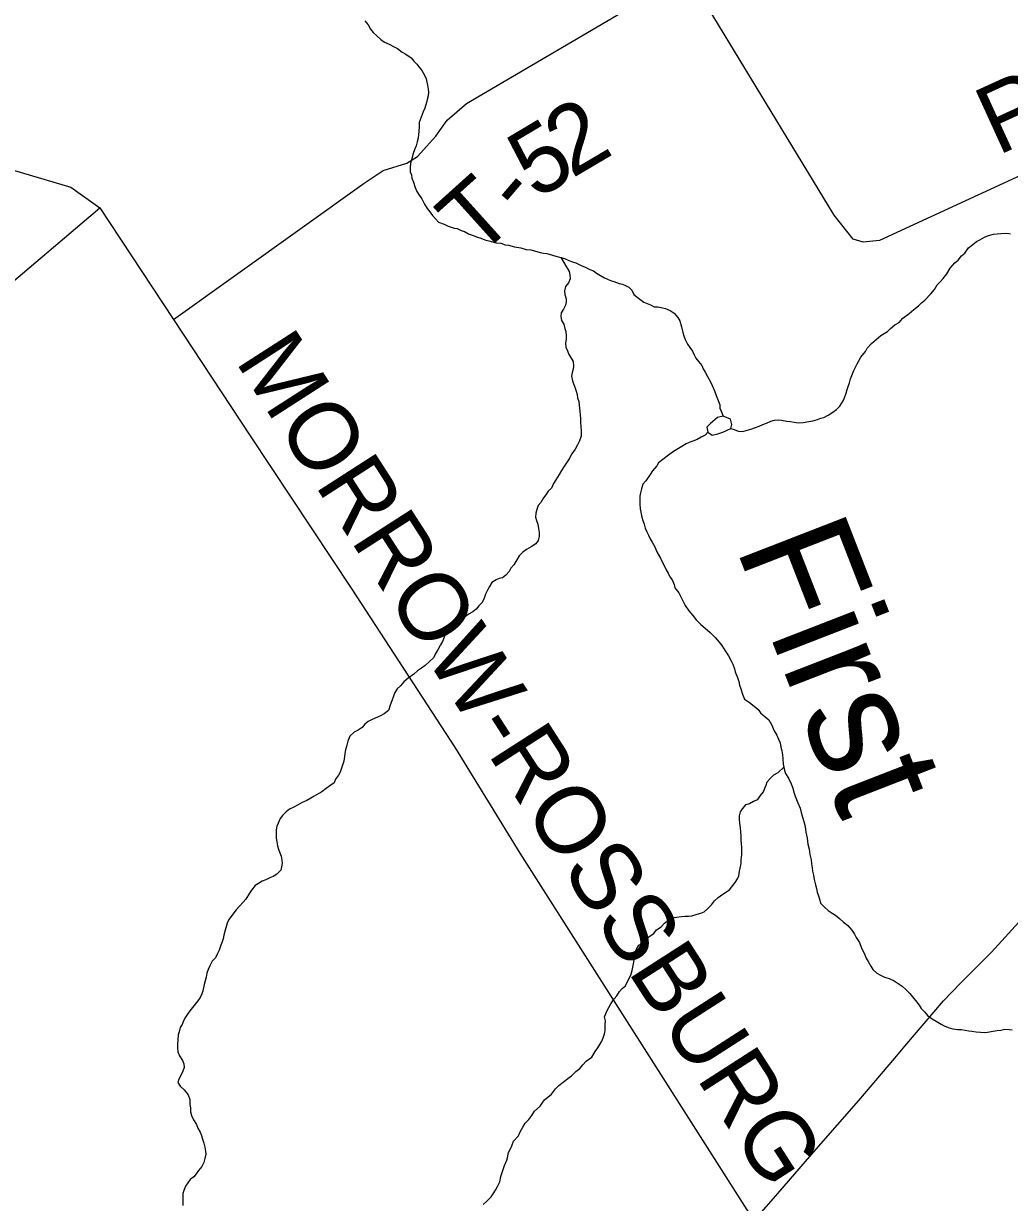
# Model space of a CAD drawing. Extents: x 1310247 to 1664935, y 284496 to 704931.
# Drawn here: x 1512676 to 1517006, y 475269 to 480448 of the extents above; entities that cross this region are included whole.
import ezdxf

# ---------------------------------------------------------------- set-up
doc = ezdxf.new("R2010")
doc.units = 0
for name, color, linetype in [('GM_X_County_Road_Text', 7, 'Continuous'), ('GM_X_County_Subdivision_Text', 7, 'Continuous'), ('GM_X_Interstate_Shield', 7, 'Continuous'), ('GM_X_Minor_Lake_Text', 7, 'Continuous'), ('GM_X_Minor_River', 7, 'Continuous'), ('GM_X_Minor_River_Text', 7, 'Continuous'), ('GM_X_Township_Road', 7, 'Continuous'), ('GM_X_Township_Subdivision', 7, 'Continuous')]:
    doc.layers.add(name, color=color, linetype=linetype)

msp = doc.modelspace()

# ---------------------------------------------------------------- linework, layer by layer
at = {"layer": 'GM_X_County_Road_Text'}
for points in [[(1512412.2, 479868.3), (1512884, 479728.6), (1513011.2, 479638.4), (1513334, 479148.4), (1513670.6, 478637.4), (1514118, 477962.6), (1514571.2, 477265.7), (1514855.2, 476804), (1515883.3, 475188.3), (1516518, 474094.8), (1516870.8, 473537.8), (1517050.2, 473063.7), (1517450.2, 471932.4), (1517635.9, 471351.9), (1517767.3, 471027)], [(1502889.8, 471015.5), (1503751.1, 471629.3), (1503878, 471716.3), (1504204.3, 471981.9), (1505333.7, 472949.9), (1508647.1, 475751.9), (1509141.1, 476182.7), (1509251.1, 476281.3), (1509536.8, 476696), (1509623.1, 476823), (1509670.2, 476876.4), (1509810.6, 476992.5), (1510141.7, 477234.1), (1510336.7, 477375.5), (1510507.6, 477513.2), (1513011.2, 479638.4)]]:
    msp.add_lwpolyline(points, dxfattribs=at)
at = {"layer": 'GM_X_County_Subdivision_Text'}
for points in [[(1518922.3, 478945.7), (1518846.8, 479038.5), (1518663.6, 479265.9), (1518392, 479500.8), (1518031, 479791.2), (1517873.8, 479885.9), (1517679.7, 479937), (1517523.4, 479957.5), (1517432.8, 479942.9), (1517317.7, 479902.5), (1516435.6, 479495), (1516363.2, 479488.1), (1516319.2, 479500.8), (1516236.5, 479606.4), (1515591.9, 480667.5), (1515409.9, 480969), (1515292.4, 481165.4), (1515235.5, 481382.9), (1514730, 484372), (1514499.3, 485736.3), (1514243.3, 487095.9), (1514226.6, 487186.7), (1514205.6, 487301.5)], [(1513334, 479148.4), (1514171.8, 479746.7), (1514255, 479801.6), (1514360, 479834.1), (1514406.6, 479863.4), (1514486.3, 479952.5), (1514535.7, 480023.9), (1514621.1, 480096.8), (1515591.9, 480667.5), (1515611.1, 480678.8), (1515612.7, 480679.7)]]:
    msp.add_lwpolyline(points, dxfattribs=at)
at = {"layer": 'GM_X_Interstate_Shield'}
for points in [[(1516502.5, 475903.6), (1516547, 475956.4), (1516715.8, 476154.4), (1516790.5, 476232.5), (1516927.2, 476369.2), (1517062.3, 476515.9), (1517212.5, 476700.4), (1517360.3, 476870.9), (1517407.6, 476926.5)], [(1515848.5, 475149.2), (1515883.3, 475188.3), (1515970.2, 475286.1), (1516157.6, 475503.6), (1516344.9, 475717.1), (1516502.5, 475903.6)]]:
    msp.add_lwpolyline(points, dxfattribs=at)
at = {"layer": 'GM_X_Minor_River'}
for points in [[(1515724.3, 478717.8), (1515693.5, 478690.3), (1515677, 478674.6), (1515680.6, 478652.4), (1515700.6, 478640), (1515724.9, 478645.5), (1515747.2, 478653.1)], [(1515747.2, 478653.1), (1515781.8, 478668.5), (1515786.1, 478686.5), (1515780.6, 478710.7), (1515748.6, 478723.4), (1515724.3, 478717.8)]]:
    msp.add_lwpolyline(points, dxfattribs=at)
at = {"layer": 'GM_X_Minor_River_Text'}
for points in [[(1514175.2, 480460), (1514188.8, 480441.6), (1514200.4, 480423.3), (1514212.1, 480409), (1514227.8, 480394.5), (1514245.5, 480378.1), (1514261.2, 480365.6), (1514281.1, 480357.1), (1514301, 480346.6), (1514318.8, 480338.2), (1514338.5, 480321.6), (1514354.4, 480313.2), (1514378.1, 480296.6), (1514389.8, 480282.3), (1514403.5, 480269.9), (1514413.2, 480255.6), (1514424.9, 480241.3), (1514436.5, 480221), (1514444.1, 480204.7), (1514447.8, 480190.6), (1514449.4, 480176.5), (1514453, 480160.3), (1514454.7, 480146.3), (1514452.3, 480130.3), (1514447.9, 480114.3), (1514445.5, 480100.3), (1514438.9, 480076.4), (1514430.5, 480060.6), (1514421.8, 480036.7), (1514413.2, 480012.8), (1514412.8, 479994.8), (1514412.3, 479974.7), (1514409.5, 479944.7), (1514405.1, 479928.8), (1514400.7, 479910.8), (1514394.3, 479896.9), (1514385.7, 479873), (1514383.3, 479859), (1514374.7, 479835.2), (1514374.2, 479815.1), (1514373.7, 479797.1), (1514379.4, 479782.9), (1514381.1, 479768.8), (1514388.7, 479750.6), (1514396.1, 479728.3), (1514403.7, 479710.1), (1514413.4, 479693.8), (1514425, 479677.5), (1514436.5, 479655.1), (1514448.1, 479634.8), (1514459.8, 479620.4), (1514471.4, 479604.1), (1514485.1, 479589.7), (1514498.8, 479575.3), (1514522.7, 479566.8), (1514540.6, 479558.3), (1514566.5, 479549.6), (1514580.5, 479547.3), (1514598.4, 479538.8), (1514612.3, 479534.5), (1514630.1, 479524), (1514650.1, 479517.5), (1514669.9, 479509), (1514683.9, 479504.7), (1514701.8, 479498.2), (1514719.8, 479493.8), (1514751.7, 479485), (1514771.7, 479482.5), (1514791.7, 479476), (1514805.7, 479473.6), (1514831.6, 479467), (1514859.6, 479462.3), (1514883.6, 479455.7), (1514903.6, 479453.2), (1514919.5, 479448.8), (1514945.5, 479442.2), (1514959.5, 479439.8), (1514973.5, 479437.5), (1514999.5, 479430.8), (1515013.4, 479426.5), (1515035.3, 479420), (1515051.3, 479415.5), (1515071.2, 479407), (1515087.1, 479400.6), (1515101.1, 479396.3), (1515124.9, 479385.7), (1515142.8, 479377.2), (1515162.6, 479366.7), (1515178.6, 479362.3), (1515192.4, 479352), (1515210.2, 479341.5)], [(1516633.8, 479232.9), (1516660.6, 479260.4), (1516677.1, 479280), (1516687.7, 479299.9), (1516702.1, 479313.6), (1516714.4, 479327.3), (1516731.1, 479349), (1516745.7, 479372.7), (1516766.4, 479396.3), (1516780.7, 479408), (1516795.3, 479427.7), (1516809.6, 479439.4), (1516826.3, 479463.1), (1516844.7, 479476.7), (1516861.1, 479490.3), (1516875.4, 479498), (1516895.7, 479509.5), (1516914, 479517.1), (1516936.2, 479522.6), (1516952.4, 479524.2), (1516968.5, 479525.8), (1516994.6, 479527.2), (1517010.6, 479524.8)], [(1515035.3, 479420), (1515072, 479358.9), (1515075.7, 479344.7), (1515077.2, 479326.6), (1515068.8, 479308.8), (1515056.3, 479293), (1515051.8, 479273.1), (1515053.4, 479257), (1515059, 479238.8), (1515058.6, 479224.8), (1515056.3, 479210.8), (1515047.8, 479192.9), (1515037.4, 479177.1), (1515035, 479163.1), (1515038.5, 479143), (1515048.2, 479126.7), (1515053.7, 479108.5), (1515057.4, 479094.4), (1515059, 479076.3), (1515058.6, 479062.2), (1515056.2, 479044.2), (1515057.7, 479026.1), (1515065.4, 479009.9), (1515071, 478993.7), (1515080.6, 478977.4), (1515090.3, 478963.1), (1515091.8, 478943), (1515089.5, 478929), (1515085.1, 478915.1), (1515082.7, 478899.1), (1515086.2, 478879), (1515091.9, 478864.8), (1515097.6, 478850.6), (1515103.1, 478832.4), (1515106.8, 478818.3), (1515108.5, 478804.2), (1515114.1, 478788), (1515115.7, 478771.9), (1515117.4, 478757.8), (1515119, 478743.7), (1515120.7, 478729.6), (1515122.3, 478713.5), (1515121.8, 478695.5), (1515123.4, 478677.4), (1515125, 478659.3), (1515124.4, 478635.2), (1515117.8, 478615.3), (1515109.4, 478597.5), (1515098.8, 478577.7), (1515084.3, 478558), (1515071.7, 478536.2), (1515063.3, 478522.3), (1515048.7, 478500.6), (1515038.3, 478484.8), (1515027.8, 478467), (1515013.1, 478443.3), (1515002.7, 478427.5), (1514994.2, 478407.6), (1514979.8, 478393.9), (1514969.3, 478378.1), (1514958.9, 478364.3), (1514948.4, 478344.5), (1514936, 478330.8), (1514929.5, 478312.9), (1514925.1, 478296.9), (1514924.7, 478278.9), (1514928.3, 478264.8), (1514934, 478248.6), (1514937.5, 478230.4), (1514941.1, 478212.3), (1514940.7, 478194.2), (1514936.2, 478176.3), (1514925.8, 478162.5), (1514905.4, 478148.9), (1514885, 478137.4), (1514868.6, 478125.7), (1514852.2, 478110.1), (1514841.7, 478092.3), (1514829.1, 478070.5), (1514816.7, 478054.8), (1514808.3, 478040.9), (1514793.8, 478025.2), (1514779.5, 478013.5), (1514765.3, 478009.8), (1514751.1, 478004.2), (1514732.8, 477992.6), (1514722.3, 477974.8), (1514713.8, 477958.9), (1514705.4, 477941), (1514696.8, 477919.2), (1514688.4, 477903.3), (1514676, 477889.6), (1514663.6, 477875.8), (1514649.2, 477864.2), (1514632.9, 477854.5), (1514616.5, 477842.9), (1514598.2, 477831.3), (1514583.9, 477823.6), (1514569.6, 477813.9), (1514555.3, 477802.2), (1514540.8, 477786.5)], [(1515210.2, 479341.5), (1515228, 479331), (1515253.8, 479318.4), (1515267.8, 479314), (1515291.7, 479305.4), (1515305.7, 479303.1), (1515319.6, 479296.7), (1515333.5, 479290.4), (1515347.2, 479276), (1515356.8, 479257.7), (1515376.4, 479241.2), (1515400.1, 479224.5), (1515429.9, 479211.8), (1515445.8, 479203.4), (1515461.9, 479203), (1515475.9, 479200.6), (1515495.9, 479196.2), (1515515.7, 479187.6), (1515533.5, 479175.2), (1515549.1, 479156.8), (1515558.8, 479142.5), (1515566.2, 479116.2), (1515571.6, 479090), (1515575.2, 479075.9), (1515580.9, 479059.7), (1515592.4, 479039.3), (1515602.1, 479025), (1515613.7, 479008.7), (1515621.4, 478992.5), (1515629.1, 478978.2), (1515640.8, 478963.9), (1515654.4, 478945.5), (1515660, 478931.3), (1515669.7, 478917.1), (1515679.3, 478896.8), (1515692.8, 478874.4), (1515700.4, 478858.1), (1515709.8, 478833.8), (1515717.4, 478813.6), (1515726.9, 478791.3), (1515734.4, 478773), (1515734.1, 478759), (1515739.8, 478744.8), (1515748.6, 478723.4)], [(1515781.8, 478668.5), (1515796.1, 478665.2), (1515813.9, 478656.8), (1515832, 478656.3), (1515850.2, 478659.9), (1515870.4, 478665.4), (1515890.7, 478673), (1515906.9, 478678.6), (1515923.1, 478686.2), (1515939.3, 478691.8), (1515957.7, 478701.4), (1515973.8, 478705.1), (1515989.9, 478706.7), (1516004, 478706.3), (1516028, 478701.8), (1516044, 478699.4), (1516060, 478697), (1516078, 478694.5), (1516100.2, 478696), (1516124.4, 478699.4), (1516142.5, 478703), (1516162.7, 478708.5), (1516176.9, 478714.2), (1516191.1, 478717.9), (1516209.4, 478727.5), (1516229.8, 478741), (1516246.2, 478752.7), (1516260.6, 478766.4), (1516275.2, 478790.1), (1516281.6, 478804), (1516288.1, 478823.9), (1516292.6, 478839.9), (1516296.9, 478853.8), (1516303.3, 478869.7), (1516307.8, 478887.6), (1516314.2, 478901.5), (1516322.8, 478923.4), (1516337.6, 478953.1), (1516352.4, 478982.9), (1516373, 479006.5), (1516381.5, 479022.3), (1516400, 479041.9), (1516420.5, 479059.5), (1516441.1, 479077.1), (1516469.6, 479094.4), (1516484, 479108.1), (1516502.5, 479123.7), (1516520.9, 479135.3), (1516537.4, 479153), (1516566, 479174.4), (1516586.5, 479191.9), (1516607, 479207.5), (1516619.4, 479221.2), (1516633.8, 479232.9)], [(1515680.6, 478652.4), (1515668.9, 478640.2), (1515652.6, 478630.5), (1515634.2, 478621), (1515616, 478613.4), (1515599.8, 478607.7), (1515585.6, 478602.1), (1515567.2, 478590.5), (1515544.8, 478577), (1515530.5, 478567.3), (1515508, 478551.8), (1515483.4, 478532.3), (1515465, 478518.7), (1515456.6, 478504.8), (1515438, 478483.2), (1515427.6, 478467.4), (1515408.8, 478439.8), (1515396.3, 478424), (1515389.8, 478404.1), (1515385.4, 478386.2), (1515383, 478372.2), (1515382.5, 478350.1), (1515382.1, 478336.1), (1515383.6, 478316), (1515389.1, 478293.8), (1515390.7, 478279.7), (1515396.4, 478265.5), (1515402.1, 478249.3), (1515405.6, 478231.2), (1515413.2, 478214.9), (1515420.9, 478200.7), (1515428.6, 478184.5), (1515436.2, 478170.2), (1515447.8, 478149.9), (1515457.3, 478127.6), (1515472.6, 478099.1), (1515480.3, 478082.9), (1515489.9, 478066.6), (1515497.5, 478048.4), (1515507.2, 478034.1), (1515514.8, 478017.9), (1515524.5, 478003.6), (1515534, 477983.3), (1515535.7, 477969.2), (1515553.2, 477946.7), (1515566.6, 477920.3), (1515574.3, 477906.1), (1515582, 477891.8), (1515597.5, 477867.4), (1515615, 477846.9), (1515630.6, 477828.5), (1515650.2, 477807.9), (1515669.9, 477791.4), (1515691.5, 477772.8), (1515713.1, 477750.2), (1515730.6, 477729.7), (1515742.3, 477715.4), (1515757.8, 477693), (1515771.3, 477670.6), (1515782.9, 477648.2), (1515790.5, 477634), (1515798.1, 477613.7), (1515801.7, 477599.6), (1515811.2, 477575.3), (1515816.7, 477557.1), (1515820.4, 477541), (1515826, 477524.8), (1515833.5, 477502.5), (1515842.9, 477480.2), (1515864.7, 477465.6), (1515884.4, 477449.1), (1515902.1, 477434.6), (1515911.8, 477420.4), (1515933.4, 477401.8), (1515949.2, 477389.4), (1515960.7, 477369), (1515972.1, 477340.7), (1515983.7, 477322.3), (1515991.2, 477304.1), (1515998.9, 477287.8), (1516002.4, 477269.7), (1516006.1, 477253.6), (1516009.6, 477235.4), (1516011.2, 477217.3), (1516012.6, 477195.2), (1516014.3, 477181.1), (1516018, 477167), (1516021.6, 477152.9), (1516035.2, 477132.5), (1516046.6, 477108.1), (1516052.3, 477093.9), (1516059.7, 477067.7), (1516065.4, 477053.5), (1516071, 477039.3), (1516076.7, 477025.1), (1516086.1, 477000.8), (1516091.7, 476982.6), (1516097.2, 476962.4), (1516102.8, 476942.2)], [(1514540.8, 477786.5), (1514532.4, 477772.7), (1514523.9, 477752.8), (1514515.4, 477733), (1514507, 477719.1), (1514496.5, 477699.3), (1514483.9, 477677.5), (1514477.5, 477663.6), (1514459, 477646), (1514440.5, 477628.4), (1514424.1, 477616.8), (1514405.7, 477605.2), (1514389.3, 477589.5), (1514364.7, 477572), (1514346.3, 477556.4), (1514331.8, 477538.7), (1514317.3, 477525), (1514306.9, 477509.2), (1514300.5, 477493.3), (1514294, 477473.4), (1514285.4, 477453.5), (1514278.8, 477429.6), (1514260.4, 477416), (1514244.1, 477406.4), (1514229.9, 477400.7), (1514207.6, 477391.2), (1514189.2, 477381.6), (1514174.9, 477370), (1514162.5, 477356.2), (1514146.1, 477344.5), (1514127.8, 477335), (1514109.3, 477317.3), (1514100.7, 477295.5), (1514096.2, 477277.5), (1514089.7, 477257.6), (1514087.3, 477241.6), (1514085, 477227.6), (1514082.5, 477207.6), (1514075.9, 477185.7), (1514067.2, 477159.8), (1514058.8, 477146), (1514046.3, 477128.2), (1514039.9, 477112.3), (1514021.5, 477098.7), (1514005.1, 477087.1), (1513986.7, 477073.5), (1513972.5, 477065.8), (1513952.1, 477054.3), (1513937.8, 477044.6), (1513919.5, 477035), (1513899.1, 477025.5), (1513878.8, 477013.9), (1513862.5, 477006.3), (1513844.2, 476996.7), (1513829.8, 476985), (1513813.4, 476969.3), (1513803, 476955.5), (1513794.5, 476935.7), (1513788.1, 476921.8), (1513785.7, 476905.8), (1513785.2, 476885.7), (1513784.8, 476869.7), (1513788.4, 476853.5), (1513792, 476835.4), (1513795.6, 476821.3), (1513801.2, 476805.1), (1513806.9, 476790.9), (1513810.5, 476772.8), (1513812.1, 476758.7), (1513805.4, 476728.7), (1513788.9, 476711.1), (1513772.5, 476701.4), (1513758.3, 476695.8), (1513740, 476686.2), (1513723.8, 476680.5), (1513707.5, 476670.9), (1513693.2, 476661.2), (1513676.6, 476641.5), (1513668.3, 476627.7), (1513651.5, 476602), (1513641.2, 476588.2), (1513624.6, 476570.6), (1513610.2, 476554.9), (1513599.8, 476541.1), (1513587.4, 476525.3), (1513577, 476511.5), (1513570.6, 476495.6), (1513561.8, 476465.7), (1513555.2, 476443.8), (1513552.8, 476427.8), (1513548.4, 476413.9), (1513542.1, 476400), (1513535.5, 476378.1), (1513527, 476360.2), (1513518.6, 476344.4), (1513504.1, 476328.7), (1513493.6, 476308.9), (1513487.2, 476293), (1513480.7, 476277.1), (1513478.3, 476259.1), (1513473.9, 476243.1)], [(1515747.3, 476623.7), (1515775.9, 476643.1), (1515790.4, 476660.8), (1515800.8, 476674.6), (1515811.2, 476690.4), (1515817.6, 476704.3), (1515820.1, 476724.3), (1515822.5, 476738.3), (1515827, 476758.3), (1515827.4, 476774.3), (1515830, 476798.3), (1515830.4, 476814.4), (1515830.8, 476830.4), (1515829.1, 476844.5), (1515827.5, 476860.6), (1515828, 476878.6), (1515826.4, 476896.7), (1515824.9, 476914.8), (1515821.3, 476935), (1515819.8, 476953.1), (1515820.1, 476967.1), (1515824.6, 476985), (1515833, 476998.9), (1515849.5, 477016.6), (1515863.7, 477022.2), (1515882, 477031.8), (1515900.3, 477039.4), (1515912.8, 477057.2), (1515925.2, 477072.9), (1515931.6, 477088.8), (1515938, 477102.7), (1515942.4, 477116.7), (1515956.8, 477132.4), (1515971.3, 477148.1), (1515989.6, 477157.6), (1516014.3, 477181.1)], [(1516102.8, 476942.2), (1516108.2, 476920), (1516111.7, 476895.9), (1516117, 476869.7), (1516120.4, 476843.5), (1516125.9, 476821.3), (1516129.3, 476797.1), (1516134.8, 476774.9), (1516136.3, 476756.8), (1516139.9, 476738.7), (1516141.5, 476724.6), (1516145.1, 476706.5), (1516148.7, 476688.3), (1516154.1, 476664.1), (1516157.7, 476648), (1516161.3, 476631.8), (1516166.9, 476615.6), (1516172.5, 476597.4), (1516176.2, 476583.3), (1516193.9, 476566.8), (1516209.6, 476552.4), (1516227.3, 476539.9), (1516241.2, 476531.6), (1516258.9, 476517.1), (1516276.6, 476500.6), (1516296.3, 476486.1), (1516313.9, 476465.6), (1516325.5, 476447.3), (1516333.1, 476433), (1516346.6, 476410.6), (1516356.1, 476386.3), (1516367.6, 476364), (1516377.1, 476341.7), (1516384.8, 476327.5), (1516396.3, 476307.1), (1516406, 476292.8), (1516423.7, 476276.4), (1516439.5, 476268), (1516457.4, 476259.5), (1516477.3, 476253), (1516499.2, 476242.4), (1516513, 476234.1), (1516534.7, 476219.5), (1516550.5, 476205.1), (1516568.1, 476186.6), (1516579.8, 476172.3), (1516593.4, 476155.9), (1516609, 476135.5), (1516618.7, 476121.2), (1516632.4, 476106.8), (1516646, 476090.4), (1516665.7, 476075.9), (1516683.6, 476065.4), (1516705.4, 476052.9), (1516719.2, 476044.5), (1516737.1, 476038), (1516757.1, 476031.5), (1516777.1, 476029.1), (1516795.1, 476028.6), (1516811.2, 476026.2), (1516827.2, 476023.8), (1516841.2, 476021.5), (1516859.2, 476019.1), (1516879.2, 476016.6), (1516895.3, 476016.2), (1516909.4, 476017.8), (1516933.6, 476021.3), (1516951.7, 476024.8), (1516967.9, 476026.5), (1516986, 476030), (1517004.1, 476029.6), (1517018.1, 476027.3)], [(1514694.8, 475260.6), (1514711.2, 475274.2), (1514729.8, 475293.9), (1514738.2, 475307.7), (1514748.6, 475323.5), (1514757.1, 475339.4), (1514767.6, 475359.2), (1514772.2, 475383.1), (1514780.9, 475409), (1514787.5, 475430.9), (1514798.1, 475454.8), (1514802.5, 475470.7), (1514804.9, 475484.7), (1514819.8, 475518.4), (1514828.3, 475538.3), (1514849, 475561.9), (1514857.5, 475579.7), (1514868, 475599.5), (1514878.5, 475617.3), (1514895, 475633), (1514907.5, 475650.8), (1514920, 475670.5), (1514944.6, 475692), (1514953, 475705.8), (1514963.4, 475719.6), (1514994.2, 475745), (1515012.8, 475768.6), (1515027.3, 475782.3), (1515045.7, 475797.9), (1515060.1, 475809.6), (1515082.6, 475825.1), (1515101.1, 475844.7), (1515119.6, 475858.3), (1515132, 475874.1), (1515146.4, 475889.8), (1515171, 475907.3), (1515185.7, 475933), (1515198.1, 475948.7), (1515206.5, 475962.6), (1515215, 475978.4), (1515221.3, 475992.3), (1515227.8, 476010.2), (1515230.2, 476024.2), (1515230.8, 476050.3), (1515231.2, 476066.3), (1515227.6, 476084.5), (1515238.4, 476112.3), (1515246.8, 476126.1), (1515255.2, 476142), (1515269.8, 476163.7), (1515282.2, 476177.5), (1515292.7, 476195.3), (1515305.1, 476209), (1515319.4, 476220.7), (1515332.2, 476248.5), (1515342.7, 476268.3), (1515349.2, 476288.2), (1515353.8, 476310.2), (1515356.2, 476324.2), (1515358.8, 476348.2), (1515361.2, 476366.2), (1515367.6, 476382.1), (1515378.1, 476399.9), (1515394.4, 476407.5), (1515404.8, 476421.3), (1515423.2, 476436.9), (1515443.7, 476450.5), (1515456.1, 476466.2), (1515476.5, 476479.8), (1515491, 476495.5), (1515509.5, 476511.1), (1515523.7, 476518.8), (1515543.9, 476522.3), (1515566.1, 476525.8), (1515582.2, 476527.4), (1515596.2, 476527), (1515610.3, 476528.7), (1515634.6, 476536.2), (1515650.8, 476539.8), (1515665, 476545.5), (1515679.4, 476559.2), (1515697.9, 476576.8), (1515710.4, 476594.5), (1515726.8, 476608.2), (1515747.3, 476623.7)], [(1513473.9, 476243.1), (1513469.4, 476227.2), (1513462.7, 476199.2), (1513458.4, 476185.3), (1513451.9, 476169.4), (1513441.5, 476155.6), (1513429.1, 476139.9), (1513412.5, 476118.2), (1513402.1, 476104.4), (1513387.5, 476082.7), (1513379.1, 476066.8), (1513372.6, 476050.9), (1513364.3, 476037.1), (1513359.8, 476019.1), (1513355.4, 476005.2), (1513352.9, 475983.2), (1513352.4, 475965.1), (1513352, 475947.1), (1513353.6, 475931), (1513361.2, 475912.8), (1513374.7, 475892.4), (1513380.4, 475878.2), (1513382, 475862.1), (1513375.6, 475846.2), (1513369.2, 475832.3), (1513358.6, 475810.5), (1513354.2, 475796.5), (1513363.9, 475780.3), (1513381.5, 475763.8), (1513399.1, 475741.3), (1513406.6, 475721), (1513406.1, 475701), (1513409.7, 475684.9), (1513409.3, 475666.8), (1513412.9, 475650.7), (1513422.5, 475632.4), (1513436, 475612), (1513441.6, 475595.8), (1513451.2, 475577.5), (1513456.9, 475563.3), (1513462.5, 475547.1), (1513468.1, 475529), (1513471.7, 475512.8), (1513475.3, 475494.7), (1513476.9, 475480.6), (1513472.5, 475462.6), (1513468, 475444.7), (1513459.5, 475426.8), (1513445, 475409.1), (1513434.6, 475395.3), (1513424.2, 475381.5), (1513407.9, 475369.9), (1513397.5, 475356.1), (1513387.1, 475340.3), (1513380.6, 475322.4), (1513376.2, 475308.5), (1513375.8, 475292.4), (1513375.4, 475276.3), (1513374.9, 475256.3)]]:
    msp.add_lwpolyline(points, dxfattribs=at)

# ---------------------------------------------------------------- texts
at = {"layer": 'GM_X_Minor_Lake_Text'}
msp.add_text('First', height=500.05, rotation=291.2328, dxfattribs=at).set_placement((1515801.1, 478150.7))
at = {"layer": 'GM_X_Township_Road'}
msp.add_text('MORROW-ROSSBURG', height=300, rotation=302.7436, dxfattribs=at).set_placement((1513602.5, 478966.6))
at = {"layer": 'GM_X_Township_Subdivision'}
for s, rotation, p in [('R', 24.5434, (1516952.9, 479866.2)), ('2', 30.555, (1515083.6, 479765.6)), ('5', 30.7906, (1514925.2, 479671.2)), ('T', 42.0136, (1514668.3, 479413.3)), ('-', 49.5152, (1514864.9, 479594.1))]:
    msp.add_text(s, height=300, rotation=rotation, dxfattribs=at).set_placement(p)

doc.saveas('drawing.dxf')
